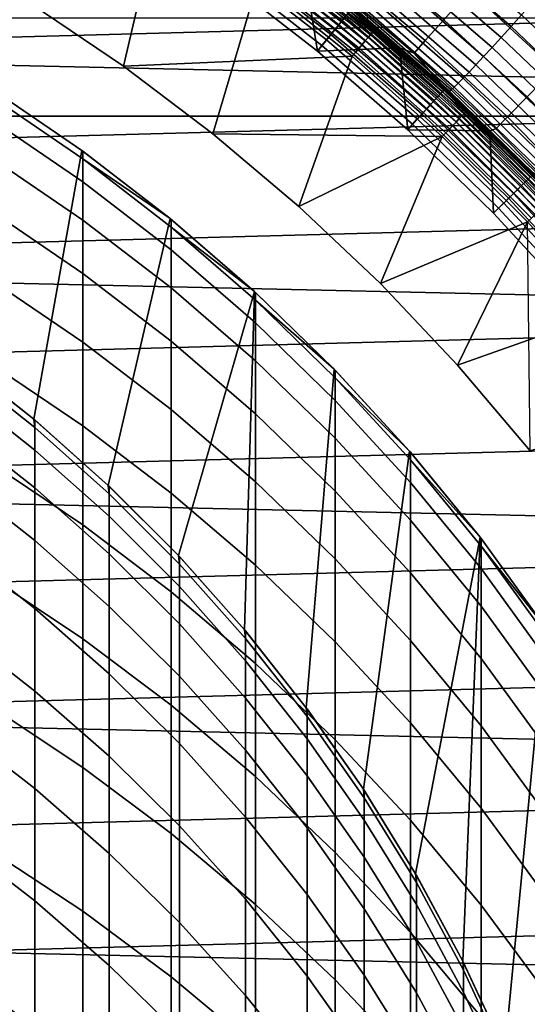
# Model space of a CAD drawing. Header units: metres. Extents: x -28 to 70, y -218 to 28.
# Tile 305 of 463: x 5.84 to 8.57, y 3.9 to 9.2. Entities that reach past the tile are written whole.
import ezdxf

# ---------------------------------------------------------------- set-up
doc = ezdxf.new("R2010")
doc.units = ezdxf.units.M
doc.layers.add('solid_10_261_432_XXX', color=7, linetype='CONTINUOUS')

msp = doc.modelspace()

# ---------------------------------------------------------------- linework, layer by layer
at = {"layer": 'solid_10_261_432_XXX'}
for points in [[(-25.28702, 10.80817, -5), (25.74646, 9.662806, -5), (26.154049, 8.497979, -5), (-25.74646, 9.662806, -5)], [(5.893179, 9.288188, 209.25), (6.394851, 8.950189, 209.25), (6.591156, 9.787577, 209.25), (6.042498, 10.135493, 209.25)], [(6.394851, 8.950189, 209.25), (6.877248, 8.585073, 209.25), (7.119864, 9.409969, 209.25), (6.591156, 9.787577, 209.25)], [(9.134122, 9.364752, 171.937958), (8.655972, 9.80841, 171.937958), (8.437592, 9.560954, 173.429489), (8.903678, 9.128489, 173.429489)], [(-25.74646, 9.662806, -5), (26.154049, 8.497979, -5), (26.508976, 7.316027, -5), (-26.154049, 8.497979, -5)], [(8.0306, 9.659351, 225.354584), (8.538376, 9.225458, 225.353577), (8.482078, 9.163222, 225.300171), (7.978451, 9.595246, 225.302002)], [(7.589365, 9.215257, 193.882446), (7.070193, 9.619344, 193.882446), (7.054867, 9.598493, 193.911987), (7.572914, 9.19528, 193.911987)], [(7.533391, 9.147291, 193.959747), (7.018048, 9.548399, 193.959747), (6.997187, 9.520016, 193.977127), (7.510998, 9.120101, 193.977127)], [(7.554148, 9.172495, 193.937912), (7.037385, 9.574708, 193.937912), (7.018048, 9.548399, 193.959747), (7.533391, 9.147291, 193.959747)], [(7.572914, 9.19528, 193.911987), (7.054867, 9.598493, 193.911987), (7.037385, 9.574708, 193.937912), (7.554148, 9.172495, 193.937912)], [(7.221751, 9.543806, 209.158203), (7.735936, 9.131989, 209.158203), (7.74479, 9.142441, 209.133133), (7.230017, 9.554729, 209.133133)], [(7.736025, 9.132095, 217.84201), (7.221834, 9.543917, 217.84201), (7.230081, 9.554814, 217.867096), (7.744858, 9.142523, 217.867096)], [(7.230017, 9.554729, 209.133133), (7.74479, 9.142441, 209.133133), (7.751246, 9.150062, 209.106369), (7.236043, 9.562694, 209.106369)], [(7.744858, 9.142523, 217.867096), (7.230081, 9.554814, 217.867096), (7.236087, 9.562752, 217.893875), (7.751292, 9.150117, 217.893875)], [(7.236043, 9.562694, 209.106369), (7.751246, 9.150062, 209.106369), (7.755172, 9.154696, 209.078461), (7.239708, 9.567537, 209.078461)], [(7.751292, 9.150117, 217.893875), (7.236087, 9.562752, 217.893875), (7.23973, 9.567567, 217.921799), (7.755195, 9.154724, 217.921799)], [(7.239708, 9.567537, 209.078461), (7.755172, 9.154696, 209.078461), (7.314398, 9.513126, 209.050003)], [(7.755195, 9.154724, 217.921799), (7.23973, 9.567567, 217.921799), (7.314398, 9.513126, 217.949997)], [(7.262091, 9.553117, 199), (7.768635, 9.145945, 199), (7.628682, 9.263002, 194), (7.370589, 9.469658, 194)], [(7.822863, 9.099606, 209.050003), (7.768635, 9.145945, 199), (7.262091, 9.553117, 199), (7.314398, 9.513126, 209.050003)], [(8.119081, 9.200037, 176.445908), (7.650404, 9.593304, 176.445908), (7.556527, 9.475585, 177.966064), (8.019452, 9.087145, 177.966064)], [(7.978451, 9.595246, 225.302002), (8.482078, 9.163222, 225.300171), (8.428937, 9.10484, 225.239639), (7.929218, 9.535089, 225.242416)], [(8.903678, 9.128489, 173.429489), (8.437592, 9.560954, 173.429489), (8.258534, 9.358057, 174.932922), (8.714728, 8.93477, 174.932922)], [(7.510998, 9.120101, 193.977127), (6.997187, 9.520016, 193.977127), (6.97516, 9.490047, 193.989761), (7.487353, 9.09139, 193.989761)], [(7.170278, 9.475782, 209.23201), (7.680798, 9.0669, 209.23201), (7.697011, 9.086039, 209.218338), (7.185413, 9.495784, 209.218338)], [(7.680949, 9.06708, 217.768097), (7.170419, 9.475969, 217.768097), (7.185543, 9.495957, 217.781799), (7.69715, 9.086205, 217.781799)], [(7.185413, 9.495784, 209.218338), (7.697011, 9.086039, 209.218338), (7.7118, 9.103498, 209.201248), (7.19922, 9.51403, 209.201248)], [(7.69715, 9.086205, 217.781799), (7.185543, 9.495957, 217.781799), (7.199336, 9.514185, 217.79892), (7.711925, 9.103646, 217.79892)], [(7.19922, 9.51403, 209.201248), (7.7118, 9.103498, 209.201248), (7.724864, 9.118918, 209.181061), (7.211415, 9.530147, 209.181061)], [(7.711925, 9.103646, 217.79892), (7.199336, 9.514185, 217.79892), (7.211516, 9.530281, 217.819138), (7.724972, 9.119047, 217.819138)], [(7.211415, 9.530147, 209.181061), (7.724864, 9.118918, 209.181061), (7.735936, 9.131989, 209.158203), (7.221751, 9.543806, 209.158203)], [(7.724972, 9.119047, 217.819138), (7.211516, 9.530281, 217.819138), (7.221834, 9.543917, 217.84201), (7.736025, 9.132095, 217.84201)], [(7.314398, 9.513126, 217.949997), (7.594919, 9.290706, 224.384872), (7.846825, 9.078951, 224.376663), (7.822863, 9.099606, 217.949997)], [(7.755195, 9.154724, 217.921799), (7.314398, 9.513126, 217.949997), (7.822863, 9.099606, 217.949997)], [(7.755172, 9.154696, 209.078461), (7.822863, 9.099606, 209.050003), (7.314398, 9.513126, 209.050003)], [(7.929218, 9.535089, 225.242416), (8.428937, 9.10484, 225.239639), (8.379361, 9.050758, 225.17247), (7.883275, 9.479335, 225.17627)], [(7.370589, 9.469658, 194), (7.438871, 9.030681, 194), (6.930024, 9.42681, 194)], [(7.438871, 9.030681, 194), (7.462862, 9.061651, 193.997437), (6.952343, 9.459003, 193.997437), (6.930024, 9.42681, 194)], [(7.487353, 9.09139, 193.989761), (6.97516, 9.490047, 193.989761), (6.952343, 9.459003, 193.997437), (7.462862, 9.061651, 193.997437)], [(7.137276, 9.432169, 209.248001), (7.645446, 9.025168, 209.248001), (7.663492, 9.046472, 209.241959), (7.154122, 9.454432, 209.241959)], [(7.154271, 9.454629, 217.758102), (7.663651, 9.046659, 217.758102), (7.645576, 9.025324, 217.752029), (7.1374, 9.432334, 217.752029)], [(7.154122, 9.454432, 209.241959), (7.663492, 9.046472, 209.241959), (7.680798, 9.0669, 209.23201), (7.170278, 9.475782, 209.23201)], [(7.663651, 9.046659, 217.758102), (7.154271, 9.454629, 217.758102), (7.170419, 9.475969, 217.768097), (7.680949, 9.06708, 217.768097)], [(7.370589, 9.469658, 194), (7.628682, 9.263002, 194), (7.438871, 9.030681, 194)], [(8.019452, 9.087145, 177.966064), (7.556527, 9.475585, 177.966064), (7.500323, 9.405107, 179.490997), (7.959805, 9.019556, 179.490997)], [(7.883275, 9.479335, 225.17627), (8.379361, 9.050758, 225.17247), (8.333728, 9.001388, 225.099152), (7.840972, 9.428413, 225.10408)], [(6.394851, 8.950189, 217.75), (5.893179, 9.288188, 217.75), (7.119864, 9.409969, 217.75), (7.62697, 9.003851, 217.75)], [(6.877248, 8.585073, 209.25), (7.338811, 8.194011, 209.25), (7.626969, 9.003851, 209.25), (7.119864, 9.409969, 209.25)], [(7.645576, 9.025324, 217.752029), (7.62697, 9.003851, 217.75), (7.119864, 9.409969, 217.75), (7.1374, 9.432334, 217.752029)], [(7.645446, 9.025168, 209.248001), (7.137276, 9.432169, 209.248001), (7.119864, 9.409969, 209.25), (7.626969, 9.003851, 209.25)], [(7.959805, 9.019556, 179.490997), (7.500323, 9.405107, 179.490997), (7.628685, 9.263, 181), (7.881024, 9.049279, 181)], [(7.840972, 9.428413, 225.10408), (8.333728, 9.001388, 225.099152), (8.292384, 8.957107, 225.020248), (7.802633, 9.38271, 225.026382)], [(7.768549, 9.342575, 224.943802), (8.255647, 8.91825, 224.936371), (8.223795, 8.885118, 224.84816), (7.73898, 9.308312, 224.856934)], [(7.802633, 9.38271, 225.026382), (8.292384, 8.957107, 225.020248), (8.255647, 8.91825, 224.936371), (7.768549, 9.342575, 224.943802)], [(8.714728, 8.93477, 174.932922), (8.258534, 9.358057, 174.932922), (8.119081, 9.200037, 176.445908), (8.567573, 8.783898, 176.445908)], [(5.893179, 9.288188, 217.75), (6.394851, 8.950189, 217.75), (6.394851, 8.950189, 209.25), (5.893179, 9.288188, 209.25)], [(7.669819, 9.234516, 224.480347), (7.846825, 9.078951, 224.376663), (7.594919, 9.290706, 224.384872)], [(7.73898, 9.308312, 224.856934), (8.223795, 8.885118, 224.84816), (8.197071, 8.857959, 224.756271), (7.714153, 9.280186, 224.766449)], [(8.597404, 9.291074, 225.39946), (9.086087, 8.828968, 225.399307), (9.022703, 8.765525, 225.352676), (8.538376, 9.225458, 225.353577)], [(7.628682, 9.263002, 194), (7.88097, 9.049324, 194), (7.438871, 9.030681, 194)], [(8.10025, 8.799217, 193.849762), (7.603221, 9.23208, 193.849762), (7.589365, 9.215257, 193.882446), (8.085488, 8.783182, 193.882446)], [(8.111994, 8.811975, 193.814514), (7.614244, 9.245465, 193.814514), (7.603221, 9.23208, 193.849762), (8.10025, 8.799217, 193.849762)], [(8.120518, 8.821234, 193.777298), (7.622244, 9.255179, 193.777298), (7.614244, 9.245465, 193.814514), (8.111994, 8.811975, 193.814514)], [(8.125675, 8.826837, 193.73877), (7.627086, 9.261058, 193.73877), (7.622244, 9.255179, 193.777298), (8.120518, 8.821234, 193.777298)], [(7.627086, 9.261058, 193.73877), (8.125675, 8.826837, 193.73877), (8.127379, 8.828687, 193.699997), (7.628685, 9.263, 193.699997)], [(7.768635, 9.145945, 199), (7.88097, 9.049324, 194), (7.628682, 9.263002, 194)], [(7.628685, 9.263, 193.699997), (8.127379, 8.828687, 193.699997), (7.881024, 9.049279, 181), (7.628685, 9.263, 181)], [(7.67944, 9.243147, 224.577438), (8.159784, 8.822349, 224.564316), (8.149506, 8.814169, 224.465698), (7.669819, 9.234516, 224.480347)], [(7.669819, 9.234516, 224.480347), (8.149506, 8.814169, 224.465698), (7.846825, 9.078951, 224.376663)], [(7.694255, 9.258409, 224.67305), (8.17568, 8.836983, 224.661407), (8.159784, 8.822349, 224.564316), (7.67944, 9.243147, 224.577438)], [(7.714153, 9.280186, 224.766449), (8.197071, 8.857959, 224.756271), (8.17568, 8.836983, 224.661407), (7.694255, 9.258409, 224.67305)], [(9.596316, 9.20873, 235.5), (-9.596246, 9.208803, 235.5), (-10.076961, 8.680141, 235.5)], [(10.077027, 8.680064, 235.5), (9.596316, 9.20873, 235.5), (-10.076961, 8.680141, 235.5)], [(8.067962, 8.764142, 193.911987), (7.572914, 9.19528, 193.911987), (7.554148, 9.172495, 193.937912), (8.04797, 8.742426, 193.937912)], [(8.085488, 8.783182, 193.882446), (7.589365, 9.215257, 193.882446), (7.572914, 9.19528, 193.911987), (8.067962, 8.764142, 193.911987)], [(8.567573, 8.783898, 176.445908), (8.119081, 9.200037, 176.445908), (8.019452, 9.087145, 177.966064), (8.46244, 8.676111, 177.966064)], [(8.538376, 9.225458, 225.353577), (9.022703, 8.765525, 225.352676), (8.962263, 8.705372, 225.298416), (8.482078, 9.163222, 225.300171)], [(8.025856, 8.718404, 193.959747), (7.533391, 9.147291, 193.959747), (7.510998, 9.120101, 193.977127), (8.001999, 8.692488, 193.977127)], [(8.04797, 8.742426, 193.937912), (7.554148, 9.172495, 193.937912), (7.533391, 9.147291, 193.959747), (8.025856, 8.718404, 193.959747)], [(7.724864, 9.118918, 209.181061), (8.214908, 8.680062, 209.181061), (8.226683, 8.692503, 209.158203), (7.735936, 9.131989, 209.158203)], [(8.215023, 8.680185, 217.819138), (7.724972, 9.119047, 217.819138), (7.736025, 9.132095, 217.84201), (8.226777, 8.692605, 217.84201)], [(7.735936, 9.131989, 209.158203), (8.226683, 8.692503, 209.158203), (8.236098, 8.702453, 209.133133), (7.74479, 9.142441, 209.133133)], [(8.226777, 8.692605, 217.84201), (7.736025, 9.132095, 217.84201), (7.744858, 9.142523, 217.867096), (8.236171, 8.702531, 217.867096)], [(7.74479, 9.142441, 209.133133), (8.236098, 8.702453, 209.133133), (8.242964, 8.709706, 209.106369), (7.751246, 9.150062, 209.106369)], [(8.236171, 8.702531, 217.867096), (7.744858, 9.142523, 217.867096), (7.751292, 9.150117, 217.893875), (8.243012, 8.70976, 217.893875)], [(7.751246, 9.150062, 209.106369), (8.242964, 8.709706, 209.106369), (8.247138, 8.714118, 209.078461), (7.755172, 9.154696, 209.078461)], [(8.243012, 8.70976, 217.893875), (7.751292, 9.150117, 217.893875), (7.755195, 9.154724, 217.921799), (8.247163, 8.714145, 217.921799)], [(7.755172, 9.154696, 209.078461), (8.247138, 8.714118, 209.078461), (7.822863, 9.099606, 209.050003)], [(8.247163, 8.714145, 217.921799), (7.755195, 9.154724, 217.921799), (7.822863, 9.099606, 217.949997)], [(7.768635, 9.145945, 199), (8.252394, 8.711946, 199), (8.127421, 8.828643, 194), (7.88097, 9.049324, 194)], [(8.307993, 8.65894, 209.050003), (8.252394, 8.711946, 199), (7.768635, 9.145945, 199), (7.822863, 9.099606, 209.050003)], [(8.482078, 9.163222, 225.300171), (8.962263, 8.705372, 225.298416), (8.905228, 8.648969, 225.236908), (8.428937, 9.10484, 225.239639)], [(7.976808, 8.665124, 193.989761), (7.487353, 9.09139, 193.989761), (7.462862, 9.061651, 193.997437), (7.950715, 8.636779, 193.997437)], [(8.001999, 8.692488, 193.977127), (7.510998, 9.120101, 193.977127), (7.487353, 9.09139, 193.989761), (7.976808, 8.665124, 193.989761)], [(7.680798, 9.0669, 209.23201), (8.168047, 8.630548, 209.23201), (8.185288, 8.648766, 209.218338), (7.697011, 9.086039, 209.218338)], [(8.168207, 8.630718, 217.768097), (7.680949, 9.06708, 217.768097), (7.69715, 9.086205, 217.781799), (8.185436, 8.648923, 217.781799)], [(7.697011, 9.086039, 209.218338), (8.185288, 8.648766, 209.218338), (8.201015, 8.665383, 209.201248), (7.7118, 9.103498, 209.201248)], [(8.185436, 8.648923, 217.781799), (7.69715, 9.086205, 217.781799), (7.711925, 9.103646, 217.79892), (8.201148, 8.665524, 217.79892)], [(7.7118, 9.103498, 209.201248), (8.201015, 8.665383, 209.201248), (8.214908, 8.680062, 209.181061), (7.724864, 9.118918, 209.181061)], [(8.201148, 8.665524, 217.79892), (7.711925, 9.103646, 217.79892), (7.724972, 9.119047, 217.819138), (8.215023, 8.680185, 217.819138)], [(7.822863, 9.099606, 217.949997), (8.092834, 8.860362, 224.368271), (8.332764, 8.635105, 224.359711), (8.307993, 8.65894, 217.949997)], [(7.822863, 9.099606, 217.949997), (7.846825, 9.078951, 224.376663), (8.092834, 8.860362, 224.368271)], [(8.247163, 8.714145, 217.921799), (7.822863, 9.099606, 217.949997), (8.307993, 8.65894, 217.949997)], [(8.247138, 8.714118, 209.078461), (8.307993, 8.65894, 209.050003), (7.822863, 9.099606, 209.050003)], [(8.149506, 8.814169, 224.465698), (8.092834, 8.860362, 224.368271), (7.846825, 9.078951, 224.376663)], [(8.46244, 8.676111, 177.966064), (8.019452, 9.087145, 177.966064), (7.959805, 9.019556, 179.490997), (8.399498, 8.61158, 179.490997)], [(8.428937, 9.10484, 225.239639), (8.905228, 8.648969, 225.236908), (8.852032, 8.596745, 225.168655), (8.379361, 9.050758, 225.17247)], [(7.925116, 8.607121, 194), (7.950715, 8.636779, 193.997437), (7.462862, 9.061651, 193.997437), (7.438871, 9.030681, 194)], [(7.88097, 9.049324, 194), (7.925116, 8.607121, 194), (7.438871, 9.030681, 194)], [(8.130452, 8.590824, 209.248001), (7.645446, 9.025168, 209.248001), (7.626969, 9.003851, 209.25), (8.110948, 8.570444, 209.25)], [(8.130589, 8.590969, 217.752029), (8.11095, 8.570443, 217.75), (7.62697, 9.003851, 217.75), (7.645576, 9.025324, 217.752029)], [(7.645446, 9.025168, 209.248001), (8.130452, 8.590824, 209.248001), (8.149643, 8.611102, 209.241959), (7.663492, 9.046472, 209.241959)], [(7.663651, 9.046659, 217.758102), (8.149812, 8.611281, 217.758102), (8.130589, 8.590969, 217.752029), (7.645576, 9.025324, 217.752029)], [(7.663492, 9.046472, 209.241959), (8.149643, 8.611102, 209.241959), (8.168047, 8.630548, 209.23201), (7.680798, 9.0669, 209.23201)], [(8.149812, 8.611281, 217.758102), (7.663651, 9.046659, 217.758102), (7.680949, 9.06708, 217.768097), (8.168207, 8.630718, 217.768097)], [(7.88097, 9.049324, 194), (8.127421, 8.828643, 194), (7.925116, 8.607121, 194)], [(8.127379, 8.828687, 193.699997), (8.127378, 8.828687, 181), (7.881024, 9.049279, 181)], [(7.959805, 9.019556, 179.490997), (7.881024, 9.049279, 181), (8.127378, 8.828687, 181)], [(8.399498, 8.61158, 179.490997), (7.959805, 9.019556, 179.490997), (8.127378, 8.828687, 181), (8.367561, 8.60139, 181)], [(8.379361, 9.050758, 225.17247), (8.852032, 8.596745, 225.168655), (8.803081, 8.549099, 225.094147), (8.333728, 9.001388, 225.099152)], [(6.877248, 8.585073, 217.75), (6.394851, 8.950189, 217.75), (7.62697, 9.003851, 217.75), (8.11095, 8.570443, 217.75)], [(7.338811, 8.194011, 209.25), (7.778174, 7.778175, 209.25), (8.110948, 8.570444, 209.25), (7.626969, 9.003851, 209.25)], [(8.333728, 9.001388, 225.099152), (8.803081, 8.549099, 225.094147), (8.758747, 8.506393, 225.013977), (8.292384, 8.957107, 225.020248)], [(6.394851, 8.950189, 217.75), (6.877248, 8.585073, 217.75), (6.877248, 8.585073, 209.25), (6.394851, 8.950189, 209.25)], [(8.255647, 8.91825, 224.936371), (8.719371, 8.468955, 224.928741), (8.685251, 8.437069, 224.839096), (8.223795, 8.885118, 224.84816)], [(8.292384, 8.957107, 225.020248), (8.758747, 8.506393, 225.013977), (8.719371, 8.468955, 224.928741), (8.255647, 8.91825, 224.936371)], [(9.149258, 8.48927, 174.932922), (8.714728, 8.93477, 174.932922), (8.567573, 8.783898, 176.445908), (8.994763, 8.345921, 176.445908)], [(8.149506, 8.814169, 224.465698), (8.332764, 8.635105, 224.359711), (8.092834, 8.860362, 224.368271)], [(8.197071, 8.857959, 224.756271), (8.656649, 8.410977, 224.745728), (8.63378, 8.390882, 224.649353), (8.17568, 8.836983, 224.661407)], [(8.223795, 8.885118, 224.84816), (8.685251, 8.437069, 224.839096), (8.656649, 8.410977, 224.745728), (8.197071, 8.857959, 224.756271)], [(5.493889, 7.379511, 235.800003), (5.676692, 8.833184, 235.800003), (6.171822, 8.494623, 235.800003), (5.913597, 7.04765, 235.800003)], [(6.176596, 8.491152, 385.799988), (6.171822, 8.494623, 235.800003), (5.676692, 8.833184, 235.800003), (5.681269, 8.830243, 385.799988)], [(6.176596, 8.449959, 388.789398), (6.176596, 8.491152, 385.799988), (5.681269, 8.830243, 385.799988), (5.681269, 8.78892, 388.798737)], [(8.127421, 8.828643, 194), (8.367579, 8.601374, 194), (7.925116, 8.607121, 194)], [(8.585108, 8.351722, 193.814514), (8.111994, 8.811975, 193.814514), (8.10025, 8.799217, 193.849762), (8.57268, 8.339631, 193.849762)], [(8.594129, 8.360497, 193.777298), (8.120518, 8.821234, 193.777298), (8.111994, 8.811975, 193.814514), (8.585108, 8.351722, 193.814514)], [(8.599587, 8.365808, 193.73877), (8.125675, 8.826837, 193.73877), (8.120518, 8.821234, 193.777298), (8.594129, 8.360497, 193.777298)], [(8.125675, 8.826837, 193.73877), (8.599587, 8.365808, 193.73877), (8.60139, 8.367561, 193.699997), (8.127379, 8.828687, 193.699997)], [(8.127379, 8.828687, 193.699997), (8.60139, 8.367561, 193.699997), (8.367561, 8.60139, 181), (8.127378, 8.828687, 181)], [(8.252394, 8.711946, 199), (8.367579, 8.601374, 194), (8.127421, 8.828643, 194)], [(8.159784, 8.822349, 224.564316), (8.616822, 8.376932, 224.55069), (8.605903, 8.369237, 224.4505), (8.149506, 8.814169, 224.465698)], [(8.149506, 8.814169, 224.465698), (8.605903, 8.369237, 224.4505), (8.332764, 8.635105, 224.359711)], [(8.17568, 8.836983, 224.661407), (8.63378, 8.390882, 224.649353), (8.616822, 8.376932, 224.55069), (8.159784, 8.822349, 224.564316)], [(5.681269, 8.78892, 388.798737), (5.681269, 8.664986, 391.795227), (6.176596, 8.326409, 391.77652), (6.176596, 8.449959, 388.789398)], [(8.538507, 8.306388, 193.911987), (8.067962, 8.764142, 193.911987), (8.04797, 8.742426, 193.937912), (8.517349, 8.285806, 193.937912)], [(8.557056, 8.324433, 193.882446), (8.085488, 8.783182, 193.882446), (8.067962, 8.764142, 193.911987), (8.538507, 8.306388, 193.911987)], [(8.57268, 8.339631, 193.849762), (8.10025, 8.799217, 193.849762), (8.085488, 8.783182, 193.882446), (8.557056, 8.324433, 193.882446)], [(8.994763, 8.345921, 176.445908), (8.567573, 8.783898, 176.445908), (8.46244, 8.676111, 177.966064), (8.88439, 8.243508, 177.966064)], [(8.493946, 8.263039, 193.959747), (8.025856, 8.718404, 193.959747), (8.001999, 8.692488, 193.977127), (8.468698, 8.238477, 193.977127)], [(8.517349, 8.285806, 193.937912), (8.04797, 8.742426, 193.937912), (8.025856, 8.718404, 193.959747), (8.493946, 8.263039, 193.959747)], [(8.226683, 8.692503, 209.158203), (8.692504, 8.226682, 209.158203), (8.702453, 8.236097, 209.133133), (8.236098, 8.702453, 209.133133)], [(8.692604, 8.226778, 217.84201), (8.226777, 8.692605, 217.84201), (8.236171, 8.702531, 217.867096), (8.70253, 8.236172, 217.867096)], [(8.236098, 8.702453, 209.133133), (8.702453, 8.236097, 209.133133), (8.709707, 8.242963, 209.106369), (8.242964, 8.709706, 209.106369)], [(8.70253, 8.236172, 217.867096), (8.236171, 8.702531, 217.867096), (8.243012, 8.70976, 217.893875), (8.709759, 8.243013, 217.893875)], [(8.242964, 8.709706, 209.106369), (8.709707, 8.242963, 209.106369), (8.714118, 8.247138, 209.078461), (8.247138, 8.714118, 209.078461)], [(8.709759, 8.243013, 217.893875), (8.243012, 8.70976, 217.893875), (8.247163, 8.714145, 217.921799), (8.714145, 8.247164, 217.921799)], [(8.247138, 8.714118, 209.078461), (8.714118, 8.247138, 209.078461), (8.307993, 8.65894, 209.050003)], [(8.714145, 8.247164, 217.921799), (8.247163, 8.714145, 217.921799), (8.307993, 8.65894, 217.949997)], [(8.252394, 8.711946, 199), (8.711946, 8.252394, 199), (8.601374, 8.367579, 194), (8.367579, 8.601374, 194)], [(8.768341, 8.192448, 209.050003), (8.711946, 8.252394, 199), (8.252394, 8.711946, 199), (8.307993, 8.65894, 209.050003)], [(10.077027, 8.680064, 235.5), (-10.528621, 8.126385, 235.5), (-10.949876, 7.549186, 235.5), (10.528684, 8.126303, 235.5)], [(10.077027, 8.680064, 235.5), (-10.076961, 8.680141, 235.5), (-10.528621, 8.126385, 235.5)], [(5.681269, 8.664986, 391.795227), (5.681269, 8.458532, 394.78714), (6.176596, 8.1206, 394.759125), (6.176596, 8.326409, 391.77652)], [(8.442038, 8.212542, 193.989761), (7.976808, 8.665124, 193.989761), (7.950715, 8.636779, 193.997437), (8.414423, 8.185678, 193.997437)], [(8.468698, 8.238477, 193.977127), (8.001999, 8.692488, 193.977127), (7.976808, 8.665124, 193.989761), (8.442038, 8.212542, 193.989761)], [(8.168047, 8.630548, 209.23201), (8.630548, 8.168046, 209.23201), (8.648766, 8.185287, 209.218338), (8.185288, 8.648766, 209.218338)], [(8.630717, 8.168207, 217.768097), (8.168207, 8.630718, 217.768097), (8.185436, 8.648923, 217.781799), (8.648922, 8.185437, 217.781799)], [(8.185288, 8.648766, 209.218338), (8.648766, 8.185287, 209.218338), (8.665383, 8.201015, 209.201248), (8.201015, 8.665383, 209.201248)], [(8.648922, 8.185437, 217.781799), (8.185436, 8.648923, 217.781799), (8.201148, 8.665524, 217.79892), (8.665524, 8.201149, 217.79892)], [(8.201015, 8.665383, 209.201248), (8.665383, 8.201015, 209.201248), (8.680063, 8.214908, 209.181061), (8.214908, 8.680062, 209.181061)], [(8.665524, 8.201149, 217.79892), (8.201148, 8.665524, 217.79892), (8.215023, 8.680185, 217.819138), (8.680184, 8.215024, 217.819138)], [(8.214908, 8.680062, 209.181061), (8.680063, 8.214908, 209.181061), (8.692504, 8.226682, 209.158203), (8.226683, 8.692503, 209.158203)], [(8.680184, 8.215024, 217.819138), (8.215023, 8.680185, 217.819138), (8.226777, 8.692605, 217.84201), (8.692604, 8.226778, 217.84201)], [(8.307993, 8.65894, 217.949997), (8.566431, 8.403349, 224.350967), (8.793658, 8.165266, 224.342087), (8.768341, 8.192448, 217.949997)], [(8.307993, 8.65894, 217.949997), (8.332764, 8.635105, 224.359711), (8.566431, 8.403349, 224.350967)], [(8.714145, 8.247164, 217.921799), (8.307993, 8.65894, 217.949997), (8.768341, 8.192448, 217.949997)], [(8.714118, 8.247138, 209.078461), (8.768341, 8.192448, 209.050003), (8.307993, 8.65894, 209.050003)], [(8.88439, 8.243508, 177.966064), (8.46244, 8.676111, 177.966064), (8.399498, 8.61158, 179.490997), (8.818309, 8.182195, 179.490997)], [(8.387281, 8.15742, 194), (8.414423, 8.185678, 193.997437), (7.950715, 8.636779, 193.997437), (7.925116, 8.607121, 194)], [(8.367579, 8.601374, 194), (8.387281, 8.15742, 194), (7.925116, 8.607121, 194)], [(8.130452, 8.590824, 209.248001), (8.590825, 8.130452, 209.248001), (8.611102, 8.149643, 209.241959), (8.149643, 8.611102, 209.241959)], [(8.149812, 8.611281, 217.758102), (8.61128, 8.149813, 217.758102), (8.590966, 8.130587, 217.752029), (8.130589, 8.590969, 217.752029)], [(8.149643, 8.611102, 209.241959), (8.611102, 8.149643, 209.241959), (8.630548, 8.168046, 209.23201), (8.168047, 8.630548, 209.23201)], [(8.61128, 8.149813, 217.758102), (8.149812, 8.611281, 217.758102), (8.168207, 8.630718, 217.768097), (8.630717, 8.168207, 217.768097)], [(8.605903, 8.369237, 224.4505), (8.566431, 8.403349, 224.350967), (8.332764, 8.635105, 224.359711)], [(8.818309, 8.182195, 179.490997), (8.399498, 8.61158, 179.490997), (8.367561, 8.60139, 181), (8.60139, 8.367561, 181)], [(8.60139, 8.367561, 193.699997), (8.60139, 8.367561, 181), (8.367561, 8.60139, 181)], [(8.367579, 8.601374, 194), (8.601374, 8.367579, 194), (8.387281, 8.15742, 194)], [(6.877248, 8.585073, 217.75), (7.338811, 8.194011, 217.75), (7.338811, 8.194011, 209.25), (6.877248, 8.585073, 209.25)], [(7.338811, 8.194011, 217.75), (6.877248, 8.585073, 217.75), (8.11095, 8.570443, 217.75)], [(7.778174, 7.778175, 217.75), (7.338811, 8.194011, 217.75), (8.11095, 8.570443, 217.75), (8.570366, 8.111031, 217.75)], [(7.778174, 7.778175, 209.25), (8.194011, 7.338811, 209.25), (8.570364, 8.111032, 209.25), (8.110948, 8.570444, 209.25)], [(8.590825, 8.130452, 209.248001), (8.130452, 8.590824, 209.248001), (8.110948, 8.570444, 209.25), (8.570364, 8.111032, 209.25)], [(8.130589, 8.590969, 217.752029), (8.590966, 8.130587, 217.752029), (8.570366, 8.111031, 217.75), (8.11095, 8.570443, 217.75)], [(-26.154049, 8.497979, -5), (26.508976, 7.316027, -5), (26.810513, 6.119348, -5), (-26.508976, 7.316027, -5)], [(5.913597, 7.04765, 235.800003), (6.171822, 8.494623, 235.800003), (6.646562, 8.128542, 235.800003), (6.313457, 6.691805, 235.800003)], [(6.646631, 8.128487, 385.799988), (6.646562, 8.128542, 235.800003), (6.171822, 8.494623, 235.800003), (6.176596, 8.491152, 385.799988)], [(6.176596, 8.449959, 388.789398), (6.646631, 8.128487, 385.799988), (6.176596, 8.491152, 385.799988)], [(5.681269, 8.458532, 394.78714), (5.681269, 8.169717, 397.772217), (6.176596, 7.832684, 397.734924), (6.176596, 8.1206, 394.759125)], [(6.651737, 8.083255, 388.779297), (6.651737, 8.12431, 385.799988), (6.646631, 8.128487, 385.799988), (6.176596, 8.449959, 388.789398)], [(6.176596, 8.449959, 388.789398), (6.176596, 8.326409, 391.77652), (6.651737, 7.960124, 391.756317), (6.651737, 8.083255, 388.779297)], [(8.605903, 8.369237, 224.4505), (8.793658, 8.165266, 224.342087), (8.566431, 8.403349, 224.350967)], [(8.828643, 8.127421, 194), (8.823971, 7.682938, 194), (8.387281, 8.15742, 194), (8.601374, 8.367579, 194)], [(9.019073, 7.854718, 193.849762), (8.57268, 8.339631, 193.849762), (8.557056, 8.324433, 193.882446), (9.002637, 7.840404, 193.882446)], [(6.176596, 8.326409, 391.77652), (6.176596, 8.1206, 394.759125), (6.651737, 7.75501, 394.728821), (6.651737, 7.960124, 391.756317)], [(8.960862, 7.804022, 193.937912), (8.517349, 8.285806, 193.937912), (8.493946, 8.263039, 193.959747), (8.93624, 7.782578, 193.959747)], [(8.983122, 7.823408, 193.911987), (8.538507, 8.306388, 193.911987), (8.517349, 8.285806, 193.937912), (8.960862, 7.804022, 193.937912)], [(9.002637, 7.840404, 193.882446), (8.557056, 8.324433, 193.882446), (8.538507, 8.306388, 193.911987), (8.983122, 7.823408, 193.911987)], [(8.909678, 7.759445, 193.977127), (8.468698, 8.238477, 193.977127), (8.442038, 8.212542, 193.989761), (8.881629, 7.735018, 193.989761)], [(8.93624, 7.782578, 193.959747), (8.493946, 8.263039, 193.959747), (8.468698, 8.238477, 193.977127), (8.909678, 7.759445, 193.977127)], [(5.681269, 8.169717, 397.772217), (5.681269, 7.798759, 400.74823), (6.176596, 7.462882, 400.70166), (6.176596, 7.832684, 397.734924)], [(7.338811, 8.194011, 217.75), (7.778174, 7.778175, 217.75), (7.778174, 7.778175, 209.25), (7.338811, 8.194011, 209.25)], [(8.823971, 7.682938, 194), (8.852576, 7.709716, 193.997437), (8.414423, 8.185678, 193.997437), (8.387281, 8.15742, 194)], [(8.881629, 7.735018, 193.989761), (8.442038, 8.212542, 193.989761), (8.414423, 8.185678, 193.997437), (8.852576, 7.709716, 193.997437)], [(10.528684, 8.126303, 235.5), (-10.949876, 7.549186, 235.5), (-11.339507, 6.950221, 235.5), (10.949935, 7.549101, 235.5)], [(6.176596, 8.1206, 394.759125), (6.176596, 7.832684, 397.734924), (6.651737, 7.468068, 397.69455), (6.651737, 7.75501, 394.728821)], [(6.313457, 6.691805, 235.800003), (6.646562, 8.128542, 235.800003), (7.099901, 7.73572, 235.800003), (6.691805, 6.313457, 235.800003)], [(6.651737, 8.12431, 385.799988), (7.099836, 7.735782, 385.799988), (7.099901, 7.73572, 235.800003), (6.646562, 8.128542, 235.800003)], [(6.646631, 8.128487, 385.799988), (6.651737, 8.12431, 385.799988), (6.646562, 8.128542, 235.800003)], [(6.651737, 8.083255, 388.779297), (7.099836, 7.735782, 385.799988), (6.651737, 8.12431, 385.799988)], [(7.105137, 7.690009, 388.768463), (7.105137, 7.730914, 385.799988), (7.099836, 7.735782, 385.799988), (6.651737, 8.083255, 388.779297)], [(6.651737, 8.083255, 388.779297), (6.651737, 7.960124, 391.756317), (7.105137, 7.567326, 391.73465), (7.105137, 7.690009, 388.768463)], [(8.194011, 7.338811, 217.75), (7.778174, 7.778175, 217.75), (8.570366, 8.111031, 217.75), (9.003778, 7.627056, 217.75)], [(8.194011, 7.338811, 209.25), (8.585073, 6.877249, 209.25), (8.570364, 8.111032, 209.25)], [(6.651737, 7.960124, 391.756317), (6.651737, 7.75501, 394.728821), (7.105137, 7.362958, 394.69635), (7.105137, 7.567326, 391.73465)], [(5.681269, 7.798759, 400.74823), (5.681269, 7.34594, 403.71286), (6.176596, 7.011474, 403.657043), (6.176596, 7.462882, 400.70166)], [(6.176596, 7.832684, 397.734924), (6.176596, 7.462882, 400.70166), (6.651737, 7.099516, 400.651245), (6.651737, 7.468068, 397.69455)], [(6.651737, 7.75501, 394.728821), (6.651737, 7.468068, 397.69455), (7.105137, 7.07706, 397.651276), (7.105137, 7.362958, 394.69635)], [(7.778174, 7.778175, 217.75), (8.194011, 7.338811, 217.75), (8.194011, 7.338811, 209.25), (7.778174, 7.778175, 209.25)], [(7.04765, 5.913597, 235.800003), (6.691805, 6.313457, 235.800003), (7.099901, 7.73572, 235.800003)], [(7.04765, 5.913597, 235.800003), (7.099901, 7.73572, 235.800003), (7.529831, 7.317898, 235.800003), (7.379511, 5.493889, 235.800003)], [(7.099836, 7.735782, 385.799988), (7.105137, 7.730914, 385.799988), (7.099901, 7.73572, 235.800003)], [(7.529884, 7.317844, 385.799988), (7.529831, 7.317898, 235.800003), (7.099901, 7.73572, 235.800003), (7.105137, 7.730914, 385.799988)], [(7.105137, 7.690009, 388.768463), (7.529884, 7.317844, 385.799988), (7.105137, 7.730914, 385.799988)], [(7.535316, 7.271505, 388.756927), (7.535316, 7.312251, 385.799988), (7.529884, 7.317844, 385.799988), (7.105137, 7.690009, 388.768463)], [(7.105137, 7.690009, 388.768463), (7.105137, 7.567326, 391.73465), (7.535316, 7.149299, 391.711578), (7.535316, 7.271505, 388.756927)], [(8.585073, 6.877249, 217.75), (8.194011, 7.338811, 217.75), (9.003778, 7.627056, 217.75), (9.409902, 7.119953, 217.75)], [(10.949935, 7.549101, 235.5), (-11.339507, 6.950221, 235.5), (-11.696429, 6.331155, 235.5), (11.33956, 6.950134, 235.5)], [(7.105137, 7.567326, 391.73465), (7.105137, 7.362958, 394.69635), (7.535316, 6.945725, 394.661774), (7.535316, 7.149299, 391.711578)], [(6.176596, 7.462882, 400.70166), (6.176596, 7.011474, 403.657043), (6.651737, 6.649634, 403.59668), (6.651737, 7.099516, 400.651245)], [(6.651737, 7.468068, 397.69455), (6.651737, 7.099516, 400.651245), (7.105137, 6.709849, 400.597229), (7.105137, 7.07706, 397.651276)], [(5.498151, 7.376336, 385.799988), (5.493859, 7.379533, 385.799988), (5.493889, 7.379511, 235.800003), (5.913597, 7.04765, 235.800003)], [(5.913646, 7.047609, 385.799988), (5.498151, 7.376336, 385.799988), (5.913597, 7.04765, 235.800003)], [(5.498151, 7.335566, 388.758698), (5.498151, 7.376336, 385.799988), (5.913646, 7.047609, 385.799988), (5.918155, 7.003179, 388.749512)], [(5.918155, 7.003179, 388.749512), (5.918155, 6.881279, 391.696808), (5.498151, 7.213287, 391.715118), (5.498151, 7.335566, 388.758698)], [(5.681269, 7.34594, 403.71286), (5.681269, 6.811604, 406.66391), (6.176596, 6.478803, 406.598907), (6.176596, 7.011474, 403.657043)], [(7.105137, 7.362958, 394.69635), (7.105137, 7.07706, 397.651276), (7.535316, 6.660938, 397.605225), (7.535316, 6.945725, 394.661774)], [(8.194011, 7.338811, 217.75), (8.585073, 6.877249, 217.75), (8.585073, 6.877249, 209.25), (8.194011, 7.338811, 209.25)], [(-26.508976, 7.316027, -5), (26.810513, 6.119348, -5), (27.058064, 4.910316, -5), (-26.810513, 6.119348, -5)], [(7.379511, 5.493889, 235.800003), (7.529831, 7.317898, 235.800003), (7.93538, 6.876023, 235.800003), (7.686507, 5.05545, 235.800003)], [(7.535316, 7.312251, 385.799988), (7.93537, 6.876038, 385.799988), (7.93538, 6.876023, 235.800003), (7.529831, 7.317898, 235.800003)], [(7.529884, 7.317844, 385.799988), (7.535316, 7.312251, 385.799988), (7.529831, 7.317898, 235.800003)], [(7.535316, 7.271505, 388.756927), (7.93537, 6.876038, 385.799988), (7.535316, 7.312251, 385.799988)], [(7.940866, 6.829112, 388.74472), (7.940866, 6.86969, 385.799988), (7.93537, 6.876038, 385.799988), (7.535316, 7.271505, 388.756927)], [(7.535316, 7.271505, 388.756927), (7.535316, 7.149299, 391.711578), (7.940866, 6.70741, 391.687225), (7.940866, 6.829112, 388.74472)], [(5.918155, 6.881279, 391.696808), (5.918155, 6.678214, 394.639618), (5.498151, 7.009591, 394.667053), (5.498151, 7.213287, 391.715118)], [(7.535316, 7.149299, 391.711578), (7.535316, 6.945725, 394.661774), (7.940866, 6.504675, 394.625244), (7.940866, 6.70741, 391.687225)], [(6.651737, 7.099516, 400.651245), (6.651737, 6.649634, 403.59668), (7.105137, 6.261604, 403.531921), (7.105137, 6.709849, 400.597229)], [(7.105137, 7.07706, 397.651276), (7.105137, 6.709849, 400.597229), (7.535316, 6.295155, 400.539734), (7.535316, 6.660938, 397.605225)], [(5.918155, 6.678214, 394.639618), (5.918155, 6.394139, 397.575714), (5.498151, 6.724634, 397.612274), (5.498151, 7.009591, 394.667053)], [(5.918155, 7.043823, 385.799988), (5.913646, 7.047609, 385.799988), (5.913597, 7.04765, 235.800003), (6.313457, 6.691805, 235.800003)], [(5.918155, 7.003179, 388.749512), (5.913646, 7.047609, 385.799988), (5.918155, 7.043823, 385.799988)], [(6.313423, 6.691837, 385.799988), (5.918155, 7.043823, 385.799988), (6.313457, 6.691805, 235.800003)], [(5.918155, 7.003179, 388.749512), (5.918155, 7.043823, 385.799988), (6.313423, 6.691837, 385.799988), (6.318093, 6.64692, 388.739716)], [(6.318093, 6.64692, 388.739716), (6.318093, 6.525425, 391.677185), (5.918155, 6.881279, 391.696808), (5.918155, 7.003179, 388.749512)], [(6.176596, 7.011474, 403.657043), (6.176596, 6.478803, 406.598907), (6.651737, 6.118764, 406.528564), (6.651737, 6.649634, 403.59668)], [(11.33956, 6.950134, 235.5), (-11.696429, 6.331155, 235.5), (-12.019579, 5.693832, 235.5), (11.696478, 6.331065, 235.5)], [(7.535316, 6.945725, 394.661774), (7.535316, 6.660938, 397.605225), (7.940866, 6.221063, 397.556549), (7.940866, 6.504675, 394.625244)], [(6.318093, 6.525425, 391.677185), (6.318093, 6.323037, 394.610168), (5.918155, 6.678214, 394.639618), (5.918155, 6.881279, 391.696808)], [(7.686507, 5.05545, 235.800003), (7.93538, 6.876023, 235.800003), (8.314972, 6.411805, 235.800003), (7.967434, 4.6, 235.800003)], [(7.93537, 6.876038, 385.799988), (7.940866, 6.86969, 385.799988), (7.93538, 6.876023, 235.800003)], [(7.940866, 6.86969, 385.799988), (8.314974, 6.411803, 385.799988), (8.314972, 6.411805, 235.800003), (7.93538, 6.876023, 235.800003)], [(7.940866, 6.829112, 388.74472), (8.314974, 6.411803, 385.799988), (7.940866, 6.86969, 385.799988)], [(5.681269, 6.811604, 406.66391), (5.681269, 6.196157, 409.599121), (6.176596, 5.865273, 409.524963), (6.176596, 6.478803, 406.598907)], [(8.320464, 6.364275, 388.731903), (8.320464, 6.404676, 385.799988), (8.314974, 6.411803, 385.799988), (7.940866, 6.829112, 388.74472)], [(7.940866, 6.829112, 388.74472), (7.940866, 6.70741, 391.687225), (8.320464, 6.243103, 391.661591), (8.320464, 6.364275, 388.731903)], [(5.918155, 6.394139, 397.575714), (5.918155, 6.029271, 400.502838), (5.498151, 6.358632, 400.548523), (5.498151, 6.724634, 397.612274)], [(6.318093, 6.687428, 385.799988), (6.313423, 6.691837, 385.799988), (6.313457, 6.691805, 235.800003)], [(6.318093, 6.64692, 388.739716), (6.313423, 6.691837, 385.799988), (6.318093, 6.687428, 385.799988)], [(6.691837, 6.313423, 385.799988), (6.318093, 6.687428, 385.799988), (6.313457, 6.691805, 235.800003), (6.691805, 6.313457, 235.800003)], [(6.318093, 6.64692, 388.739716), (6.318093, 6.687428, 385.799988), (6.691837, 6.313423, 385.799988), (6.69661, 6.267996, 388.729248)], [(7.105137, 6.709849, 400.597229), (7.105137, 6.261604, 403.531921), (7.535316, 5.848652, 403.463013), (7.535316, 6.295155, 400.539734)], [(7.940866, 6.70741, 391.687225), (7.940866, 6.504675, 394.625244), (8.320464, 6.04125, 394.586823), (8.320464, 6.243103, 391.661591)], [(6.318093, 6.323037, 394.610168), (6.318093, 6.039908, 397.536499), (5.918155, 6.394139, 397.575714), (5.918155, 6.678214, 394.639618)], [(6.69661, 6.267996, 388.729248), (6.69661, 6.146933, 391.656281), (6.318093, 6.525425, 391.677185), (6.318093, 6.64692, 388.739716)], [(6.651737, 6.649634, 403.59668), (6.651737, 6.118764, 406.528564), (7.105137, 5.732666, 406.453156), (7.105137, 6.261604, 403.531921)], [(7.535316, 6.660938, 397.605225), (7.535316, 6.295155, 400.539734), (7.940866, 5.856788, 400.478943), (7.940866, 6.221063, 397.556549)], [(6.69661, 6.146933, 391.656281), (6.69661, 5.945263, 394.578888), (6.318093, 6.323037, 394.610168), (6.318093, 6.525425, 391.677185)], [(6.176596, 6.478803, 406.598907), (6.176596, 5.865273, 409.524963), (6.651737, 5.50731, 409.444733), (6.651737, 6.118764, 406.528564)], [(7.940866, 6.504675, 394.625244), (7.940866, 6.221063, 397.556549), (8.320464, 5.758872, 397.505402), (8.320464, 6.04125, 394.586823)], [(6.318093, 6.039908, 397.536499), (6.318093, 5.676254, 400.453888), (5.918155, 6.029271, 400.502838), (5.918155, 6.394139, 397.575714)], [(8.221401, 4.128985, 235.800003), (7.967434, 4.6, 235.800003), (8.314972, 6.411805, 235.800003)], [(8.221401, 4.128985, 235.800003), (8.314972, 6.411805, 235.800003), (8.667421, 5.926701, 235.800003), (8.447603, 3.643899, 235.800003)], [(8.667455, 5.926654, 385.799988), (8.667421, 5.926701, 235.800003), (8.314972, 6.411805, 235.800003), (8.320464, 6.404676, 385.799988)], [(8.314974, 6.411803, 385.799988), (8.320464, 6.404676, 385.799988), (8.314972, 6.411805, 235.800003)], [(8.320464, 6.364275, 388.731903), (8.667455, 5.926654, 385.799988), (8.320464, 6.404676, 385.799988)], [(11.696478, 6.331065, 235.5), (-12.019579, 5.693832, 235.5), (-12.308029, 5.04008, 235.5), (12.019623, 5.693739, 235.5)], [(5.918155, 6.029271, 400.502838), (5.918155, 5.583885, 403.418823), (5.498151, 5.911863, 403.473572), (5.498151, 6.358632, 400.548523)], [(6.69661, 5.945263, 394.578888), (6.69661, 5.66314, 397.494781), (6.318093, 6.039908, 397.536499), (6.318093, 6.323037, 394.610168)], [(6.69661, 6.30836, 385.799988), (6.691837, 6.313423, 385.799988), (6.691805, 6.313457, 235.800003), (7.04765, 5.913597, 235.800003)], [(6.69661, 6.267996, 388.729248), (6.691837, 6.313423, 385.799988), (6.69661, 6.30836, 385.799988)], [(8.672868, 5.878513, 388.718506), (8.672868, 5.91873, 385.799988), (8.667455, 5.926654, 385.799988), (8.320464, 6.364275, 388.731903)], [(8.320464, 6.364275, 388.731903), (8.320464, 6.243103, 391.661591), (8.672868, 5.757894, 391.634827), (8.672868, 5.878513, 388.718506)], [(7.047609, 5.913646, 385.799988), (6.69661, 6.30836, 385.799988), (7.04765, 5.913597, 235.800003)], [(6.69661, 6.267996, 388.729248), (6.69661, 6.30836, 385.799988), (7.047609, 5.913646, 385.799988), (7.052423, 5.867692, 388.718231)], [(7.052423, 5.867692, 388.718231), (7.052423, 5.747085, 391.634216), (6.69661, 6.146933, 391.656281), (6.69661, 6.267996, 388.729248)], [(7.105137, 6.261604, 403.531921), (7.105137, 5.732666, 406.453156), (7.535316, 5.321769, 406.372894), (7.535316, 5.848652, 403.463013)], [(7.535316, 6.295155, 400.539734), (7.535316, 5.848652, 403.463013), (7.940866, 5.412127, 403.390167), (7.940866, 5.856788, 400.478943)], [(7.940866, 6.221063, 397.556549), (7.940866, 5.856788, 400.478943), (8.320464, 5.396182, 400.41507), (8.320464, 5.758872, 397.505402)], [(8.320464, 6.243103, 391.661591), (8.320464, 6.04125, 394.586823), (8.672868, 5.556964, 394.546692), (8.672868, 5.757894, 391.634827)], [(5.681269, 6.196157, 409.599121), (5.681269, 5.500066, 412.516235), (6.176596, 5.171351, 412.433014), (6.176596, 5.865273, 409.524963)], [(-26.810513, 6.119348, -5), (27.058064, 4.910316, -5), (27.251122, 3.691395, -5), (-27.058064, 4.910316, -5)], [(6.651737, 6.118764, 406.528564), (6.651737, 5.50731, 409.444733), (7.105137, 5.123436, 409.358704), (7.105137, 5.732666, 406.453156)], [(7.052423, 5.747085, 391.634216), (7.052423, 5.546175, 394.545807), (6.69661, 5.945263, 394.578888), (6.69661, 6.146933, 391.656281)], [(6.318093, 5.676254, 400.453888), (6.318093, 5.232351, 403.360168), (5.918155, 5.583885, 403.418823), (5.918155, 6.029271, 400.502838)], [(6.69661, 5.66314, 397.494781), (6.69661, 5.300778, 400.401825), (6.318093, 5.676254, 400.453888), (6.318093, 6.039908, 397.536499)], [(8.320464, 6.04125, 394.586823), (8.320464, 5.758872, 397.505402), (8.672868, 5.275875, 397.451935), (8.672868, 5.556964, 394.546692)], [(7.052423, 5.546175, 394.545807), (7.052423, 5.265115, 397.450745), (6.69661, 5.66314, 397.494781), (6.69661, 5.945263, 394.578888)], [(5.918155, 5.583885, 403.418823), (5.918155, 5.05832, 406.321442), (5.498151, 5.384665, 406.385193), (5.498151, 5.911863, 403.473572)], [(7.052423, 5.907904, 385.799988), (7.047609, 5.913646, 385.799988), (7.04765, 5.913597, 235.800003)], [(7.052423, 5.867692, 388.718231), (7.047609, 5.913646, 385.799988), (7.052423, 5.907904, 385.799988)], [(7.379533, 5.493859, 385.799988), (7.052423, 5.907904, 385.799988), (7.04765, 5.913597, 235.800003), (7.379511, 5.493889, 235.800003)], [(7.052423, 5.867692, 388.718231), (7.052423, 5.907904, 385.799988), (7.379533, 5.493859, 385.799988), (7.384325, 5.447364, 388.706635)], [(8.64515, 3.146645, 235.800003), (8.447603, 3.643899, 235.800003), (8.667421, 5.926701, 235.800003)], [(6.176596, 5.865273, 409.524963), (6.176596, 5.171351, 412.433014), (6.651737, 4.815734, 412.342957), (6.651737, 5.50731, 409.444733)], [(7.384325, 5.447364, 388.706635), (7.384325, 5.327236, 391.611053), (7.052423, 5.747085, 391.634216), (7.052423, 5.867692, 388.718231)], [(7.535316, 5.848652, 403.463013), (7.535316, 5.321769, 406.372894), (7.940866, 4.887417, 406.288055), (7.940866, 5.412127, 403.390167)], [(7.940866, 5.856788, 400.478943), (7.940866, 5.412127, 403.390167), (8.320464, 4.953455, 403.313629), (8.320464, 5.396182, 400.41507)], [(7.384325, 5.327236, 391.611053), (7.384325, 5.127124, 394.511078), (7.052423, 5.546175, 394.545807), (7.052423, 5.747085, 391.634216)], [(7.105137, 5.732666, 406.453156), (7.105137, 5.123436, 409.358704), (7.535316, 4.714906, 409.267151), (7.535316, 5.321769, 406.372894)], [(8.320464, 5.758872, 397.505402), (8.320464, 5.396182, 400.41507), (8.672868, 4.914841, 400.348328), (8.672868, 5.275875, 397.451935)], [(12.019623, 5.693739, 235.5), (-12.308029, 5.04008, 235.5), (-12.56096, 4.371758, 235.5), (12.308068, 5.039984, 235.5)], [(6.69661, 5.300778, 400.401825), (6.69661, 4.858453, 403.297791), (6.318093, 5.232351, 403.360168), (6.318093, 5.676254, 400.453888)], [(7.052423, 5.265115, 397.450745), (7.052423, 4.904118, 400.346832), (6.69661, 5.300778, 400.401825), (6.69661, 5.66314, 397.494781)], [(6.318093, 5.232351, 403.360168), (6.318093, 4.708536, 406.253113), (5.918155, 5.05832, 406.321442), (5.918155, 5.583885, 403.418823)], [(7.384325, 5.127124, 394.511078), (7.384325, 4.84718, 397.40448), (7.052423, 5.265115, 397.450745), (7.052423, 5.546175, 394.545807)], [(5.681269, 5.500066, 412.516235), (5.681269, 4.72386, 415.413086), (6.176596, 4.397563, 415.320831), (6.176596, 5.171351, 412.433014)], [(6.651737, 5.50731, 409.444733), (6.651737, 4.815734, 412.342957), (7.105137, 4.434376, 412.246368), (7.105137, 5.123436, 409.358704)], [(7.384325, 5.487417, 385.799988), (7.379533, 5.493859, 385.799988), (7.379511, 5.493889, 235.800003), (7.686507, 5.05545, 235.800003)], [(7.384325, 5.447364, 388.706635), (7.379533, 5.493859, 385.799988), (7.384325, 5.487417, 385.799988)], [(7.686488, 5.055482, 385.799988), (7.384325, 5.487417, 385.799988), (7.686507, 5.05545, 235.800003)], [(7.384325, 5.447364, 388.706635), (7.384325, 5.487417, 385.799988), (7.686488, 5.055482, 385.799988), (7.69119, 5.00844, 388.69455)], [(7.69119, 5.00844, 388.69455), (7.69119, 4.888811, 391.586884), (7.384325, 5.327236, 391.611053), (7.384325, 5.447364, 388.706635)], [(7.940866, 5.412127, 403.390167), (7.940866, 4.887417, 406.288055), (8.320464, 4.431028, 406.198914), (8.320464, 4.953455, 403.313629)], [(5.918155, 5.05832, 406.321442), (5.918155, 4.452975, 409.208466), (5.498151, 4.77744, 409.281189), (5.498151, 5.384665, 406.385193)], [(8.320464, 5.396182, 400.41507), (8.320464, 4.953455, 403.313629), (8.672868, 4.474136, 403.233643), (8.672868, 4.914841, 400.348328)], [(7.69119, 4.888811, 391.586884), (7.69119, 4.689532, 394.474823), (7.384325, 5.127124, 394.511078), (7.384325, 5.327236, 391.611053)], [(7.535316, 5.321769, 406.372894), (7.535316, 4.714906, 409.267151), (7.940866, 4.283057, 409.17038), (7.940866, 4.887417, 406.288055)], [(7.052423, 4.904118, 400.346832), (7.052423, 4.463458, 403.231873), (6.69661, 4.858453, 403.297791), (6.69661, 5.300778, 400.401825)], [(7.384325, 4.84718, 397.40448), (7.384325, 4.487616, 400.289062), (7.052423, 4.904118, 400.346832), (7.052423, 5.265115, 397.450745)], [(6.69661, 4.858453, 403.297791), (6.69661, 4.336499, 406.18045), (6.318093, 4.708536, 406.253113), (6.318093, 5.232351, 403.360168)], [(6.176596, 5.171351, 412.433014), (6.176596, 4.397563, 415.320831), (6.651737, 4.044563, 415.221008), (6.651737, 4.815734, 412.342957)], [(7.105137, 5.123436, 409.358704), (7.105137, 4.434376, 412.246368), (7.535316, 4.028525, 412.143585), (7.535316, 4.714906, 409.267151)], [(7.69119, 4.689532, 394.474823), (7.69119, 4.410753, 397.356171), (7.384325, 4.84718, 397.40448), (7.384325, 5.127124, 394.511078)], [(12.308068, 5.039984, 235.5), (-12.56096, 4.371758, 235.5), (-12.777622, 3.69085, 235.5), (12.560993, 4.371662, 235.5)], [(6.318093, 4.708536, 406.253113), (6.318093, 4.105206, 409.130524), (5.918155, 4.452975, 409.208466), (5.918155, 5.05832, 406.321442)], [(7.69119, 5.048326, 385.799988), (7.686488, 5.055482, 385.799988), (7.686507, 5.05545, 235.800003), (7.967434, 4.6, 235.800003)], [(7.69119, 5.00844, 388.69455), (7.686488, 5.055482, 385.799988), (7.69119, 5.048326, 385.799988)], [(7.967434, 4.6, 385.799988), (7.69119, 5.048326, 385.799988), (7.967434, 4.6, 235.800003)], [(7.69119, 5.00844, 388.69455), (7.69119, 5.048326, 385.799988), (7.967434, 4.6, 385.799988), (7.971979, 4.552405, 388.681976)], [(7.971979, 4.552405, 388.681976), (7.971979, 4.433296, 391.561737), (7.69119, 4.888811, 391.586884), (7.69119, 5.00844, 388.69455)], [(8.320464, 4.953455, 403.313629), (8.320464, 4.431028, 406.198914), (8.672868, 3.954096, 406.105743), (8.672868, 4.474136, 403.233643)], [(-27.058064, 4.910316, -5), (27.251122, 3.691395, -5), (27.389296, 2.465067, -5), (-27.251122, 3.691395, -5)], [(7.384325, 4.487616, 400.289062), (7.384325, 4.048706, 403.162659), (7.052423, 4.463458, 403.231873), (7.052423, 4.904118, 400.346832)], [(7.971979, 4.433296, 391.561737), (7.971979, 4.234883, 394.437134), (7.69119, 4.689532, 394.474823), (7.69119, 4.888811, 391.586884)], [(7.940866, 4.887417, 406.288055), (7.940866, 4.283057, 409.17038), (8.320464, 3.829298, 409.068695), (8.320464, 4.431028, 406.198914)], [(7.052423, 4.463458, 403.231873), (7.052423, 3.94347, 406.103668), (6.69661, 4.336499, 406.18045), (6.69661, 4.858453, 403.297791)], [(7.69119, 4.410753, 397.356171), (7.69119, 4.052686, 400.22876), (7.384325, 4.487616, 400.289062), (7.384325, 4.84718, 397.40448)], [(5.918155, 4.452975, 409.208466), (5.918155, 3.768311, 412.077698), (5.498151, 4.090649, 412.159332), (5.498151, 4.77744, 409.281189)], [(6.651737, 4.815734, 412.342957), (6.651737, 4.044563, 415.221008), (7.105137, 3.666011, 415.113953), (7.105137, 4.434376, 412.246368)], [(5.681269, 4.72386, 415.413086), (5.681269, 3.868128, 418.287445), (6.176596, 3.544498, 418.186218), (6.176596, 4.397563, 415.320831)], [(6.69661, 4.336499, 406.18045), (6.69661, 3.735313, 409.047638), (6.318093, 4.105206, 409.130524), (6.318093, 4.708536, 406.253113)], [(7.535316, 4.714906, 409.267151), (7.535316, 4.028525, 412.143585), (7.940866, 3.599506, 412.034943), (7.940866, 4.283057, 409.17038)], [(7.971979, 4.234883, 394.437134), (7.971979, 3.957314, 397.306), (7.69119, 4.410753, 397.356171), (7.69119, 4.689532, 394.474823)], [(7.971979, 4.592118, 385.799988), (7.967434, 4.6, 385.799988), (7.967434, 4.6, 235.800003), (8.221401, 4.128985, 235.800003)], [(7.971979, 4.552405, 388.681976), (7.967434, 4.6, 385.799988), (7.971979, 4.592118, 385.799988)], [(8.22142, 4.128953, 385.799988), (7.971979, 4.592118, 385.799988), (8.221401, 4.128985, 235.800003)], [(7.971979, 4.552405, 388.681976), (7.971979, 4.592118, 385.799988), (8.22142, 4.128953, 385.799988), (8.225739, 4.080807, 388.668976)], [(8.225739, 4.080807, 388.668976), (8.225739, 3.962236, 391.535767), (7.971979, 4.433296, 391.561737), (7.971979, 4.552405, 388.681976)], [(7.384325, 4.048706, 403.162659), (7.384325, 3.530783, 406.023071), (7.052423, 3.94347, 406.103668), (7.052423, 4.463458, 403.231873)], [(7.69119, 4.052686, 400.22876), (7.69119, 3.615603, 403.090393), (7.384325, 4.048706, 403.162659), (7.384325, 4.487616, 400.289062)], [(6.318093, 4.105206, 409.130524), (6.318093, 3.422821, 411.990204), (5.918155, 3.768311, 412.077698), (5.918155, 4.452975, 409.208466)], [(7.105137, 4.434376, 412.246368), (7.105137, 3.666011, 415.113953), (7.535316, 3.263145, 415.000031), (7.535316, 4.028525, 412.143585)], [(7.971979, 3.957314, 397.306), (7.971979, 3.600803, 400.166107), (7.69119, 4.052686, 400.22876), (7.69119, 4.410753, 397.356171)], [(8.225739, 3.962236, 391.535767), (8.225739, 3.764717, 394.398193), (7.971979, 4.234883, 394.437134), (7.971979, 4.433296, 391.561737)], [(8.320464, 4.431028, 406.198914), (8.320464, 3.829298, 409.068695), (8.672868, 3.355114, 408.962433), (8.672868, 3.954096, 406.105743)], [(12.560993, 4.371662, 235.5), (-12.777622, 3.69085, 235.5), (-12.957409, 2.999256, 235.5), (12.777651, 3.690751, 235.5)], [(6.176596, 4.397563, 415.320831), (6.176596, 3.544498, 418.186218), (6.651737, 3.194381, 418.076721), (6.651737, 4.044563, 415.221008)], [(7.052423, 3.94347, 406.103668), (7.052423, 3.344549, 408.960052), (6.69661, 3.735313, 409.047638), (6.69661, 4.336499, 406.18045)], [(7.940866, 4.283057, 409.17038), (7.940866, 3.599506, 412.034943), (8.320464, 3.148721, 411.920807), (8.320464, 3.829298, 409.068695)], [(8.225739, 3.764717, 394.398193), (8.225739, 3.488401, 397.254089), (7.971979, 3.957314, 397.306), (7.971979, 4.234883, 394.437134)], [(5.918155, 3.768311, 412.077698), (5.918155, 3.004845, 414.927002), (5.498151, 3.324812, 415.017487), (5.498151, 4.090649, 412.159332)], [(6.69661, 3.735313, 409.047638), (6.69661, 3.055353, 411.897156), (6.318093, 3.422821, 411.990204), (6.318093, 4.105206, 409.130524)], [(8.225739, 4.120341, 385.799988), (8.22142, 4.128953, 385.799988), (8.221401, 4.128985, 235.800003), (8.447603, 3.643899, 235.800003)], [(8.225739, 4.080807, 388.668976), (8.22142, 4.128953, 385.799988), (8.225739, 4.120341, 385.799988)], [(8.447588, 3.643934, 385.799988), (8.225739, 4.120341, 385.799988), (8.447603, 3.643899, 235.800003)], [(8.225739, 4.080807, 388.668976), (8.225739, 4.120341, 385.799988), (8.447588, 3.643934, 385.799988), (8.451611, 3.595245, 388.655579)], [(6.651737, 4.044563, 415.221008), (6.651737, 3.194381, 418.076721), (7.105137, 2.818923, 417.959259), (7.105137, 3.666011, 415.113953)], [(7.69119, 3.615603, 403.090393), (7.69119, 3.099836, 405.938873), (7.384325, 3.530783, 406.023071), (7.384325, 4.048706, 403.162659)], [(7.971979, 3.600803, 400.166107), (7.971979, 3.165618, 403.015289), (7.69119, 3.615603, 403.090393), (7.69119, 4.052686, 400.22876)], [(8.451611, 3.595245, 388.655579), (8.451611, 3.477226, 391.509003), (8.225739, 3.962236, 391.535767), (8.225739, 4.080807, 388.668976)], [(7.535316, 4.028525, 412.143585), (7.535316, 3.263145, 415.000031), (7.940866, 2.837283, 414.879608), (7.940866, 3.599506, 412.034943)], [(7.384325, 3.530783, 406.023071), (7.384325, 2.93424, 408.868103), (7.052423, 3.344549, 408.960052), (7.052423, 3.94347, 406.103668)], [(8.225739, 3.488401, 397.254089), (8.225739, 3.133497, 400.101288), (7.971979, 3.600803, 400.166107), (7.971979, 3.957314, 397.306)], [(8.451611, 3.477226, 391.509003), (8.451611, 3.280629, 394.358063), (8.225739, 3.764717, 394.398193), (8.225739, 3.962236, 391.535767)]]:
    msp.add_3dface(points, dxfattribs=at)

doc.saveas('drawing.dxf')
